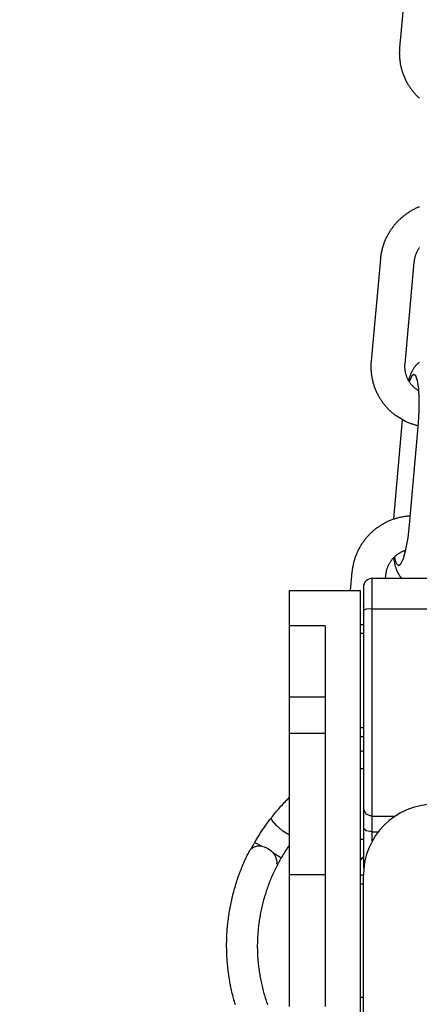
# Model space of a CAD drawing. Extents: x -169 to 7270, y -140 to 2984.
# Tile 314 of 656: x 1603.42 to 1604.83, y 974.29 to 977.75. Entities that reach past the tile are written whole.
import ezdxf

# ---------------------------------------------------------------- set-up
doc = ezdxf.new("R2010")
doc.units = 0
doc.header["$MEASUREMENT"] = 0
doc.header["$PDSIZE"] = 1
doc.layers.get('DEFPOINTS').update_dxf_attribs({"linetype": 'CONTINUOUS'})
doc.layers.add('DIM', color=3, linetype='CONTINUOUS')
doc.layers.add('SPILL-BUCKET', color=1, linetype='CONTINUOUS')
doc.styles.add('SIMPLEX', font='simplex')
doc.dimstyles.new('DIM64', dxfattribs={"dimscale": 64, "dimtxt": 0.09375, "dimasz": 0.09375, "dimexe": 0.0625, "dimexo": 0.0625, "dimgap": 0.046875, "dimtad": 1, "dimdec": 4, "dimzin": 3, "dimdsep": 46, "dimlunit": 4, "dimtxsty": 'SIMPLEX', "dimcen": 0, "dimclrd": 256, "dimclre": 256, "dimclrt": 256, "dimadec": 0, "dimazin": 0, "dimtfac": 1, "dimtdec": 4, "dimtmove": 0, "dimatfit": 3, "dimfxl": 1, "dimfrac": 2, "dimtolj": 1, "dimtzin": 0, "dimarcsym": 0})

# ---------------------------------------------------------------- blocks, each defined once
blk = doc.blocks.new('*D113')
at = {"layer": 'DEFPOINTS', "color": 0, "transparency": 16777216}
for p in [(1368.5472, 978.296), (2031.7725, 978.0147), (1368.5472, 700.5233)]:
    blk.add_point(p, dxfattribs=at)
at = {"layer": 'DIM', "lineweight": -2, "transparency": 16777216}
for p, q in [((1368.5472, 974.296), (1368.5472, 696.5233)), ((2031.7725, 974.0147), (2031.7725, 696.5233)), ((2025.7725, 700.5233), (1374.5472, 700.5233))]:
    blk.add_line(p, q, dxfattribs=at)
at = {"layer": 'DIM', "transparency": 16777216}
for points in [[(1374.5472, 701.5233), (1374.5472, 699.5233), (1368.5472, 700.5233)], [(2025.7725, 701.5233), (2025.7725, 699.5233), (2031.7725, 700.5233)]]:
    blk.add_solid(points, dxfattribs=at)
at = {"layer": 'DIM', "transparency": 16777216, "insert": (1700.1599, 708.0947), "char_height": 6, "attachment_point": 5, "style": 'SIMPLEX'}
blk.add_mtext('\\A1;55\'-3 1/4" (F.V. TANK SLAB)', dxfattribs=at)

msp = doc.modelspace()

# ---------------------------------------------------------------- linework, layer by layer
at = {"layer": 'SPILL-BUCKET', "color": 1, "linetype": 'Continuous'}
for p, q in [((1604.75844, 977.6528), (1604.79118, 978.01275)), ((1604.7577, 977.64132), (1604.75784, 977.64444)), ((1604.75784, 977.64444), (1604.75802, 977.64755)), ((1604.75802, 977.64755), (1604.75821, 977.65018)), ((1604.75821, 977.65018), (1604.75844, 977.6528)), ((1604.75863, 977.65244), (1604.75844, 977.6528)), ((1604.75928, 977.65203), (1604.75863, 977.65244)), ((1604.75954, 977.65191), (1604.75928, 977.65203)), ((1604.75754, 977.63197), (1604.75755, 977.63509)), ((1604.75758, 977.62885), (1604.75754, 977.63197)), ((1604.75755, 977.63509), (1604.7576, 977.6382)), ((1604.75767, 977.62574), (1604.75758, 977.62885)), ((1604.7576, 977.6382), (1604.7577, 977.64132)), ((1604.75779, 977.62262), (1604.75767, 977.62574)), ((1604.75797, 977.61951), (1604.75779, 977.62262)), ((1604.75818, 977.6164), (1604.75797, 977.61951)), ((1604.75844, 977.6133), (1604.75818, 977.6164)), ((1604.75875, 977.6102), (1604.75844, 977.6133)), ((1604.7591, 977.60711), (1604.75875, 977.6102)), ((1604.7595, 977.60402), (1604.7591, 977.60711)), ((1604.75993, 977.60094), (1604.7595, 977.60402)), ((1604.76042, 977.59787), (1604.75993, 977.60094)), ((1604.76095, 977.5948), (1604.76042, 977.59787)), ((1604.76152, 977.59175), (1604.76095, 977.5948)), ((1604.76213, 977.5887), (1604.76152, 977.59175)), ((1604.76279, 977.58566), (1604.76213, 977.5887)), ((1604.76349, 977.58263), (1604.76279, 977.58566)), ((1604.76424, 977.57962), (1604.76349, 977.58263)), ((1604.76503, 977.57661), (1604.76424, 977.57962)), ((1604.76586, 977.57362), (1604.76503, 977.57661)), ((1604.76674, 977.57064), (1604.76586, 977.57362)), ((1604.76765, 977.56768), (1604.76674, 977.57064)), ((1604.76862, 977.56473), (1604.76765, 977.56768)), ((1604.76962, 977.56179), (1604.76862, 977.56473)), ((1604.77066, 977.55887), (1604.76962, 977.56179)), ((1604.77175, 977.55596), (1604.77066, 977.55887)), ((1604.77288, 977.55307), (1604.77175, 977.55596)), ((1604.77405, 977.5502), (1604.77288, 977.55307)), ((1604.77526, 977.54735), (1604.77405, 977.5502)), ((1604.77651, 977.54452), (1604.77526, 977.54735)), ((1604.7778, 977.5417), (1604.77651, 977.54452)), ((1604.77914, 977.5389), (1604.7778, 977.5417)), ((1604.78051, 977.53613), (1604.77914, 977.5389)), ((1604.78192, 977.53337), (1604.78051, 977.53613)), ((1604.78338, 977.53064), (1604.78192, 977.53337)), ((1604.78487, 977.52793), (1604.78338, 977.53064)), ((1604.7864, 977.52524), (1604.78487, 977.52793)), ((1604.78797, 977.52257), (1604.7864, 977.52524)), ((1604.78958, 977.51993), (1604.78797, 977.52257)), ((1604.79122, 977.51731), (1604.78958, 977.51993)), ((1604.7929, 977.51471), (1604.79122, 977.51731)), ((1604.79462, 977.51214), (1604.7929, 977.51471)), ((1604.79638, 977.5096), (1604.79462, 977.51214)), ((1604.79817, 977.50709), (1604.79638, 977.5096)), ((1604.8, 977.5046), (1604.79817, 977.50709)), ((1604.80187, 977.50213), (1604.8, 977.5046)), ((1604.80377, 977.4997), (1604.80187, 977.50213)), ((1604.80571, 977.49729), (1604.80377, 977.4997)), ((1604.80768, 977.49491), (1604.80571, 977.49729)), ((1604.80968, 977.49257), (1604.80768, 977.49491)), ((1604.81172, 977.49025), (1604.80968, 977.49257)), ((1604.81379, 977.48796), (1604.81172, 977.49025)), ((1604.81589, 977.4857), (1604.81379, 977.48796)), ((1604.81803, 977.48348), (1604.81589, 977.4857)), ((1604.8202, 977.48128), (1604.81803, 977.48348)), ((1604.8224, 977.47912), (1604.8202, 977.48128)), ((1604.82463, 977.47699), (1604.8224, 977.47912)), ((1604.82689, 977.47489), (1604.82463, 977.47699)), ((1604.37017, 975.61882), (1604.37017, 975.74374)), ((1604.37017, 975.74374), (1604.62, 975.74374)), ((1604.62, 974.31172), (1604.62, 975.74374)), ((1604.49508, 975.61882), (1604.37017, 975.61882)), ((1604.37017, 974.2803), (1604.37017, 975.61882)), ((1604.49508, 975.61882), (1604.49508, 974.2803)), ((1604.37017, 975.369), (1604.49508, 975.369)), ((1604.37017, 975.24166), (1604.49508, 975.24166)), ((1604.62003, 975.17725), (1604.62356, 975.17858)), ((1604.49508, 974.74284), (1604.37017, 974.74284)), ((1604.63, 974.74242), (1604.62, 974.74242)), ((1604.62, 974.71119), (1604.62999, 974.71119)), ((1604.62, 974.05689), (1604.62, 974.31172)), ((1604.62251, 974.31172), (1604.62, 974.31172)), ((1604.62999, 974.31172), (1604.62251, 974.31172))]:
    msp.add_line(p, q, dxfattribs=at)
at = {"layer": 'SPILL-BUCKET', "color": 1}
for p, q in [((1604.81387, 977.0877), (1604.81668, 977.08902)), ((1604.81668, 977.08902), (1604.81952, 977.0903)), ((1604.81952, 977.0903), (1604.82237, 977.09154)), ((1604.82237, 977.09154), (1604.82524, 977.09274)), ((1604.82524, 977.09274), (1604.82812, 977.09389)), ((1604.76226, 977.05316), (1604.7646, 977.05523)), ((1604.7646, 977.05523), (1604.76696, 977.05727)), ((1604.76696, 977.05727), (1604.76935, 977.05927)), ((1604.76935, 977.05927), (1604.77177, 977.06124)), ((1604.77177, 977.06124), (1604.77422, 977.06317)), ((1604.77422, 977.06317), (1604.77669, 977.06507)), ((1604.77669, 977.06507), (1604.77919, 977.06693)), ((1604.77919, 977.06693), (1604.78172, 977.06876)), ((1604.78172, 977.06876), (1604.78427, 977.07055)), ((1604.78427, 977.07055), (1604.78685, 977.0723)), ((1604.78685, 977.0723), (1604.78945, 977.07401)), ((1604.78945, 977.07401), (1604.79207, 977.07569)), ((1604.79207, 977.07569), (1604.79472, 977.07733)), ((1604.79472, 977.07733), (1604.79739, 977.07893)), ((1604.79739, 977.07893), (1604.80009, 977.08049)), ((1604.80009, 977.08049), (1604.8028, 977.08201)), ((1604.8028, 977.08201), (1604.80554, 977.0835)), ((1604.80554, 977.0835), (1604.80829, 977.08494)), ((1604.80829, 977.08494), (1604.81107, 977.08634)), ((1604.81107, 977.08634), (1604.81387, 977.0877)), ((1604.73108, 977.0183), (1604.73292, 977.02083)), ((1604.73292, 977.02083), (1604.7348, 977.02333)), ((1604.7348, 977.02333), (1604.73671, 977.0258)), ((1604.73671, 977.0258), (1604.73865, 977.02824)), ((1604.73865, 977.02824), (1604.74064, 977.03066)), ((1604.74064, 977.03066), (1604.74265, 977.03305)), ((1604.74265, 977.03305), (1604.7447, 977.0354)), ((1604.7447, 977.0354), (1604.74679, 977.03773)), ((1604.74679, 977.03773), (1604.7489, 977.04003)), ((1604.7489, 977.04003), (1604.75105, 977.0423)), ((1604.75105, 977.0423), (1604.75323, 977.04453)), ((1604.75323, 977.04453), (1604.75544, 977.04674)), ((1604.75544, 977.04674), (1604.75768, 977.04891)), ((1604.75768, 977.04891), (1604.75996, 977.05105)), ((1604.75996, 977.05105), (1604.76226, 977.05316)), ((1604.71056, 976.98328), (1604.71191, 976.9861)), ((1604.71191, 976.9861), (1604.71329, 976.9889)), ((1604.71329, 976.9889), (1604.71472, 976.99169)), ((1604.71472, 976.99169), (1604.71618, 976.99445)), ((1604.71618, 976.99445), (1604.71768, 976.99719)), ((1604.71768, 976.99719), (1604.71922, 976.99991)), ((1604.71922, 976.99991), (1604.7208, 977.00261)), ((1604.7208, 977.00261), (1604.72242, 977.00529)), ((1604.72242, 977.00529), (1604.72408, 977.00794)), ((1604.72408, 977.00794), (1604.72577, 977.01057)), ((1604.72577, 977.01057), (1604.7275, 977.01317)), ((1604.7275, 977.01317), (1604.72927, 977.01575)), ((1604.72927, 977.01575), (1604.73108, 977.0183)), ((1604.69767, 976.94809), (1604.69851, 976.9511)), ((1604.69851, 976.9511), (1604.6994, 976.9541)), ((1604.6994, 976.9541), (1604.70032, 976.95708)), ((1604.70032, 976.95708), (1604.7013, 976.96006)), ((1604.7013, 976.96006), (1604.70231, 976.96302)), ((1604.70231, 976.96302), (1604.70336, 976.96596)), ((1604.70336, 976.96596), (1604.70446, 976.96889)), ((1604.70446, 976.96889), (1604.7056, 976.9718)), ((1604.7056, 976.9718), (1604.70678, 976.97469)), ((1604.70678, 976.97469), (1604.708, 976.97757)), ((1604.708, 976.97757), (1604.70926, 976.98043)), ((1604.70926, 976.98043), (1604.71056, 976.98328)), ((1604.82773, 976.95036), (1604.8265, 976.94865)), ((1604.69129, 976.91437), (1604.69165, 976.91747)), ((1604.69165, 976.91747), (1604.69205, 976.92057)), ((1604.69205, 976.92057), (1604.6925, 976.92366)), ((1604.6925, 976.92366), (1604.693, 976.92674)), ((1604.693, 976.92674), (1604.69353, 976.92982)), ((1604.69353, 976.92982), (1604.69411, 976.93288)), ((1604.69411, 976.93288), (1604.69474, 976.93595)), ((1604.69474, 976.93595), (1604.69541, 976.939)), ((1604.69541, 976.939), (1604.69612, 976.94204)), ((1604.69612, 976.94204), (1604.69687, 976.94507)), ((1604.69687, 976.94507), (1604.69767, 976.94809)), ((1604.81122, 976.91646), (1604.81068, 976.91443)), ((1604.8118, 976.91848), (1604.81122, 976.91646)), ((1604.81242, 976.92049), (1604.8118, 976.91848)), ((1604.81308, 976.92249), (1604.81242, 976.92049)), ((1604.81379, 976.92448), (1604.81308, 976.92249)), ((1604.81453, 976.92645), (1604.81379, 976.92448)), ((1604.81532, 976.9284), (1604.81453, 976.92645)), ((1604.81614, 976.93034), (1604.81532, 976.9284)), ((1604.817, 976.93227), (1604.81614, 976.93034)), ((1604.81791, 976.93417), (1604.817, 976.93227)), ((1604.81885, 976.93606), (1604.81791, 976.93417)), ((1604.81983, 976.93792), (1604.81885, 976.93606)), ((1604.82085, 976.93977), (1604.81983, 976.93792)), ((1604.82191, 976.94159), (1604.82085, 976.93977)), ((1604.823, 976.94339), (1604.82191, 976.94159)), ((1604.82413, 976.94517), (1604.823, 976.94339)), ((1604.8253, 976.94692), (1604.82413, 976.94517)), ((1604.8265, 976.94865), (1604.8253, 976.94692)), ((1604.65817, 976.55062), (1604.69091, 976.91057)), ((1604.69091, 976.91057), (1604.69109, 976.91247)), ((1604.69109, 976.91247), (1604.69129, 976.91437)), ((1604.80797, 976.89859), (1604.77545, 976.54112)), ((1604.80814, 976.90031), (1604.80797, 976.89859)), ((1604.80834, 976.90204), (1604.80814, 976.90031)), ((1604.80863, 976.90411), (1604.80834, 976.90204)), ((1604.80895, 976.90619), (1604.80863, 976.90411)), ((1604.80932, 976.90826), (1604.80895, 976.90619)), ((1604.80973, 976.91033), (1604.80932, 976.90826)), ((1604.81019, 976.91238), (1604.80973, 976.91033)), ((1604.81068, 976.91443), (1604.81019, 976.91238)), ((1604.65728, 976.53291), (1604.65733, 976.53602)), ((1604.65733, 976.53602), (1604.65743, 976.53914)), ((1604.65743, 976.53914), (1604.65757, 976.54226)), ((1604.65757, 976.54226), (1604.65775, 976.54537)), ((1604.65775, 976.54537), (1604.65794, 976.548)), ((1604.65794, 976.548), (1604.65817, 976.55062)), ((1604.77508, 976.53515), (1604.77504, 976.53306)), ((1604.77517, 976.53725), (1604.77508, 976.53515)), ((1604.7753, 976.53934), (1604.77517, 976.53725)), ((1604.77537, 976.54023), (1604.7753, 976.53934)), ((1604.77545, 976.54112), (1604.77537, 976.54023)), ((1604.81373, 976.53361), (1604.81473, 976.53479)), ((1604.81473, 976.53479), (1604.81572, 976.53592)), ((1604.81572, 976.53592), (1604.81675, 976.53704)), ((1604.81675, 976.53704), (1604.81778, 976.53812)), ((1604.81778, 976.53812), (1604.81884, 976.53919)), ((1604.81884, 976.53919), (1604.81992, 976.54023)), ((1604.81992, 976.54023), (1604.82102, 976.54126)), ((1604.82102, 976.54126), (1604.82214, 976.54225)), ((1604.82214, 976.54225), (1604.82328, 976.54324)), ((1604.82328, 976.54324), (1604.82444, 976.54419)), ((1604.82444, 976.54419), (1604.82564, 976.54512)), ((1604.82564, 976.54512), (1604.82684, 976.54603)), ((1604.65727, 976.52979), (1604.65728, 976.53291)), ((1604.65731, 976.52667), (1604.65727, 976.52979)), ((1604.6574, 976.52356), (1604.65731, 976.52667)), ((1604.65752, 976.52044), (1604.6574, 976.52356)), ((1604.6577, 976.51734), (1604.65752, 976.52044)), ((1604.65791, 976.51423), (1604.6577, 976.51734)), ((1604.65817, 976.51113), (1604.65791, 976.51423)), ((1604.65848, 976.50803), (1604.65817, 976.51113)), ((1604.65883, 976.50493), (1604.65848, 976.50803)), ((1604.65922, 976.50185), (1604.65883, 976.50493)), ((1604.65966, 976.49877), (1604.65922, 976.50185)), ((1604.77504, 976.53306), (1604.77504, 976.53096)), ((1604.77504, 976.53096), (1604.77508, 976.52887)), ((1604.77508, 976.52887), (1604.77516, 976.52677)), ((1604.77516, 976.52677), (1604.77529, 976.52469)), ((1604.77529, 976.52469), (1604.77546, 976.5226)), ((1604.77546, 976.5226), (1604.77568, 976.52052)), ((1604.77568, 976.52052), (1604.77594, 976.51844)), ((1604.77594, 976.51844), (1604.77624, 976.51638)), ((1604.77624, 976.51638), (1604.77658, 976.51432)), ((1604.77658, 976.51432), (1604.77697, 976.51227)), ((1604.77697, 976.51227), (1604.7774, 976.51022)), ((1604.7774, 976.51022), (1604.77787, 976.5082)), ((1604.77787, 976.5082), (1604.77839, 976.50617)), ((1604.77839, 976.50617), (1604.77894, 976.50417)), ((1604.77894, 976.50417), (1604.77954, 976.50217)), ((1604.77954, 976.50217), (1604.78018, 976.50019)), ((1604.78018, 976.50019), (1604.78087, 976.49823)), ((1604.79471, 976.49857), (1604.79556, 976.50084)), ((1604.79556, 976.50084), (1604.79647, 976.50317)), ((1604.79647, 976.50317), (1604.79741, 976.50548)), ((1604.79741, 976.50548), (1604.79842, 976.50786)), ((1604.79842, 976.50786), (1604.79947, 976.51021)), ((1604.80762, 976.50332), (1604.79946, 976.4964)), ((1604.79947, 976.51021), (1604.80044, 976.5123)), ((1604.80044, 976.5123), (1604.80145, 976.51437)), ((1604.80145, 976.51437), (1604.80239, 976.51624)), ((1604.80239, 976.51624), (1604.80338, 976.5181)), ((1604.80338, 976.5181), (1604.8043, 976.51977)), ((1604.8043, 976.51977), (1604.80526, 976.52144)), ((1604.80526, 976.52144), (1604.80618, 976.52297)), ((1604.80618, 976.52297), (1604.80712, 976.52449)), ((1604.80712, 976.52449), (1604.80804, 976.52591)), ((1604.81494, 976.49804), (1604.80762, 976.50332)), ((1604.80804, 976.52591), (1604.80898, 976.52731)), ((1604.80898, 976.52731), (1604.8099, 976.52863)), ((1604.8099, 976.52863), (1604.81086, 976.52994)), ((1604.81086, 976.52994), (1604.8118, 976.53119)), ((1604.8118, 976.53119), (1604.81277, 976.53243)), ((1604.81277, 976.53243), (1604.81373, 976.53361)), ((1604.66015, 976.49569), (1604.65966, 976.49877)), ((1604.66067, 976.49263), (1604.66015, 976.49569)), ((1604.66125, 976.48957), (1604.66067, 976.49263)), ((1604.66186, 976.48652), (1604.66125, 976.48957)), ((1604.66252, 976.48348), (1604.66186, 976.48652)), ((1604.66322, 976.48046), (1604.66252, 976.48348)), ((1604.66397, 976.47744), (1604.66322, 976.48046)), ((1604.66476, 976.47444), (1604.66397, 976.47744)), ((1604.66559, 976.47144), (1604.66476, 976.47444)), ((1604.66647, 976.46847), (1604.66559, 976.47144)), ((1604.66738, 976.4655), (1604.66647, 976.46847)), ((1604.66834, 976.46255), (1604.66738, 976.4655)), ((1604.78087, 976.49823), (1604.78159, 976.49628)), ((1604.78159, 976.49628), (1604.78235, 976.49434)), ((1604.78235, 976.49434), (1604.78316, 976.49243)), ((1604.78316, 976.49243), (1604.784, 976.49053)), ((1604.784, 976.49053), (1604.78488, 976.48865)), ((1604.78488, 976.48865), (1604.7858, 976.48679)), ((1604.7858, 976.48679), (1604.78677, 976.48496)), ((1604.78677, 976.48496), (1604.78777, 976.48314)), ((1604.78777, 976.48314), (1604.78881, 976.48135)), ((1604.78881, 976.48135), (1604.78988, 976.47958)), ((1604.78901, 976.48106), (1604.78951, 976.48278)), ((1604.78951, 976.48278), (1604.79018, 976.48504)), ((1604.78988, 976.47958), (1604.791, 976.47783)), ((1604.79018, 976.48504), (1604.79087, 976.48728)), ((1604.79087, 976.48728), (1604.79159, 976.48954)), ((1604.791, 976.47783), (1604.79215, 976.47611)), ((1604.79946, 976.4964), (1604.79109, 976.47781)), ((1604.79159, 976.48954), (1604.79232, 976.49177)), ((1604.79215, 976.47611), (1604.79333, 976.47442)), ((1604.79232, 976.49177), (1604.79309, 976.49404)), ((1604.79309, 976.49404), (1604.79387, 976.49628)), ((1604.79333, 976.47442), (1604.79456, 976.47275)), ((1604.79387, 976.49628), (1604.79471, 976.49857)), ((1604.79456, 976.47275), (1604.79581, 976.47111)), ((1604.79581, 976.47111), (1604.79711, 976.46949)), ((1604.79711, 976.46949), (1604.79843, 976.46791)), ((1604.79843, 976.46791), (1604.79979, 976.46636)), ((1604.79979, 976.46636), (1604.80119, 976.46483)), ((1604.80119, 976.46483), (1604.80261, 976.46334)), ((1604.82085, 976.48096), (1604.81494, 976.49804)), ((1604.8249, 976.45341), (1604.82085, 976.48096)), ((1604.66935, 976.45961), (1604.66834, 976.46255)), ((1604.67039, 976.45669), (1604.66935, 976.45961)), ((1604.67148, 976.45379), (1604.67039, 976.45669)), ((1604.67261, 976.4509), (1604.67148, 976.45379)), ((1604.67378, 976.44803), (1604.67261, 976.4509)), ((1604.67499, 976.44517), (1604.67378, 976.44803)), ((1604.67624, 976.44234), (1604.67499, 976.44517)), ((1604.67753, 976.43952), (1604.67624, 976.44234)), ((1604.67887, 976.43672), (1604.67753, 976.43952)), ((1604.68024, 976.43395), (1604.67887, 976.43672)), ((1604.68165, 976.43119), (1604.68024, 976.43395)), ((1604.68311, 976.42846), (1604.68165, 976.43119)), ((1604.80261, 976.46334), (1604.80407, 976.46187)), ((1604.80407, 976.46187), (1604.80556, 976.46044)), ((1604.80556, 976.46044), (1604.80707, 976.45905)), ((1604.80707, 976.45905), (1604.80862, 976.45768)), ((1604.80862, 976.45768), (1604.8102, 976.45635)), ((1604.8102, 976.45635), (1604.81181, 976.45506)), ((1604.81181, 976.45506), (1604.81344, 976.4538)), ((1604.81344, 976.4538), (1604.8151, 976.45257)), ((1604.8151, 976.45257), (1604.81679, 976.45139)), ((1604.81679, 976.45139), (1604.8185, 976.45024)), ((1604.8185, 976.45024), (1604.82023, 976.44913)), ((1604.82023, 976.44913), (1604.82199, 976.44805)), ((1604.82199, 976.44805), (1604.82527, 976.44616)), ((1604.82676, 976.41752), (1604.8249, 976.45341)), ((1604.6846, 976.42575), (1604.68311, 976.42846)), ((1604.68613, 976.42306), (1604.6846, 976.42575)), ((1604.6877, 976.42039), (1604.68613, 976.42306)), ((1604.6893, 976.41775), (1604.6877, 976.42039)), ((1604.69095, 976.41513), (1604.6893, 976.41775)), ((1604.69263, 976.41254), (1604.69095, 976.41513)), ((1604.69435, 976.40997), (1604.69263, 976.41254)), ((1604.69611, 976.40743), (1604.69435, 976.40997)), ((1604.6979, 976.40491), (1604.69611, 976.40743)), ((1604.69973, 976.40242), (1604.6979, 976.40491)), ((1604.7016, 976.39995), (1604.69973, 976.40242)), ((1604.7035, 976.39752), (1604.7016, 976.39995)), ((1604.70544, 976.39511), (1604.7035, 976.39752)), ((1604.70741, 976.39273), (1604.70544, 976.39511)), ((1604.8263, 976.37608), (1604.82676, 976.41752)), ((1604.70941, 976.39039), (1604.70741, 976.39273)), ((1604.71145, 976.38807), (1604.70941, 976.39039)), ((1604.71352, 976.38578), (1604.71145, 976.38807)), ((1604.71562, 976.38352), (1604.71352, 976.38578)), ((1604.71776, 976.3813), (1604.71562, 976.38352)), ((1604.71993, 976.3791), (1604.71776, 976.3813)), ((1604.72213, 976.37694), (1604.71993, 976.3791)), ((1604.72436, 976.37481), (1604.72213, 976.37694)), ((1604.72662, 976.37271), (1604.72436, 976.37481)), ((1604.72892, 976.37065), (1604.72662, 976.37271)), ((1604.73124, 976.36862), (1604.72892, 976.37065)), ((1604.73359, 976.36663), (1604.73124, 976.36862)), ((1604.73597, 976.36467), (1604.73359, 976.36663)), ((1604.73837, 976.36274), (1604.73597, 976.36467)), ((1604.74081, 976.36085), (1604.73837, 976.36274)), ((1604.74327, 976.359), (1604.74081, 976.36085)), ((1604.82355, 976.33229), (1604.8263, 976.37608)), ((1604.7369, 975.99507), (1604.76747, 976.34412)), ((1604.74576, 976.35718), (1604.74327, 976.359)), ((1604.74828, 976.3554), (1604.74576, 976.35718)), ((1604.75082, 976.35366), (1604.74828, 976.3554)), ((1604.77777, 976.33821), (1604.75082, 976.35366)), ((1604.78056, 976.33689), (1604.77777, 976.33821)), ((1604.78337, 976.33563), (1604.78056, 976.33689)), ((1604.78619, 976.3344), (1604.78337, 976.33563)), ((1604.78903, 976.33321), (1604.78619, 976.3344)), ((1604.79189, 976.33206), (1604.78903, 976.33321)), ((1604.79477, 976.33095), (1604.79189, 976.33206)), ((1604.79224, 975.97484), (1604.82355, 976.33229)), ((1604.79766, 976.32989), (1604.79477, 976.33095)), ((1604.80057, 976.32887), (1604.79766, 976.32989)), ((1604.80349, 976.32789), (1604.80057, 976.32887)), ((1604.80643, 976.32695), (1604.80349, 976.32789)), ((1604.80938, 976.32606), (1604.80643, 976.32695)), ((1604.81234, 976.32521), (1604.80938, 976.32606)), ((1604.81532, 976.32441), (1604.81234, 976.32521)), ((1604.8183, 976.32364), (1604.81532, 976.32441)), ((1604.8227, 976.32259), (1604.8183, 976.32364)), ((1604.69981, 975.97831), (1604.70253, 975.97984)), ((1604.70253, 975.97984), (1604.70527, 975.98132)), ((1604.70527, 975.98132), (1604.70802, 975.98276)), ((1604.70802, 975.98276), (1604.7108, 975.98416)), ((1604.7108, 975.98416), (1604.7136, 975.98552)), ((1604.7136, 975.98552), (1604.71641, 975.98685)), ((1604.71641, 975.98685), (1604.71925, 975.98812)), ((1604.71925, 975.98812), (1604.7221, 975.98936)), ((1604.7221, 975.98936), (1604.72496, 975.99056)), ((1604.72496, 975.99056), (1604.72785, 975.99171)), ((1604.72785, 975.99171), (1604.73075, 975.99283)), ((1604.73075, 975.99283), (1604.73366, 975.9939)), ((1604.73366, 975.9939), (1604.73659, 975.99493)), ((1604.73659, 975.99493), (1604.73954, 975.99591)), ((1604.73954, 975.99591), (1604.74249, 975.99686)), ((1604.74249, 975.99686), (1604.74546, 975.99775)), ((1604.74546, 975.99775), (1604.74844, 975.99861)), ((1604.74844, 975.99861), (1604.75144, 975.99942)), ((1604.75144, 975.99942), (1604.75444, 976.00019)), ((1604.75444, 976.00019), (1604.75746, 976.00092)), ((1604.75746, 976.00092), (1604.76048, 976.0016)), ((1604.76048, 976.0016), (1604.76351, 976.00224)), ((1604.76351, 976.00224), (1604.76655, 976.00283)), ((1604.76655, 976.00283), (1604.7696, 976.00338)), ((1604.7696, 976.00338), (1604.77266, 976.00388)), ((1604.77266, 976.00388), (1604.77572, 976.00434)), ((1604.77572, 976.00434), (1604.77879, 976.00476)), ((1604.77879, 976.00476), (1604.78186, 976.00513)), ((1604.78186, 976.00513), (1604.78494, 976.00546)), ((1604.78494, 976.00546), (1604.78802, 976.00574)), ((1604.78802, 976.00574), (1604.79499, 976.00622)), ((1604.65517, 975.94456), (1604.65741, 975.94673)), ((1604.65741, 975.94673), (1604.65969, 975.94887)), ((1604.65969, 975.94887), (1604.66199, 975.95098)), ((1604.66199, 975.95098), (1604.66432, 975.95305)), ((1604.66432, 975.95305), (1604.66669, 975.95509)), ((1604.66669, 975.95509), (1604.66908, 975.95709)), ((1604.66908, 975.95709), (1604.6715, 975.95906)), ((1604.6715, 975.95906), (1604.67395, 975.961)), ((1604.67395, 975.961), (1604.67642, 975.96289)), ((1604.67642, 975.96289), (1604.67892, 975.96476)), ((1604.67892, 975.96476), (1604.68145, 975.96658)), ((1604.68145, 975.96658), (1604.684, 975.96837)), ((1604.684, 975.96837), (1604.68657, 975.97012)), ((1604.68657, 975.97012), (1604.68918, 975.97184)), ((1604.68918, 975.97184), (1604.6918, 975.97352)), ((1604.6918, 975.97352), (1604.69445, 975.97515)), ((1604.69445, 975.97515), (1604.69712, 975.97675)), ((1604.69712, 975.97675), (1604.69981, 975.97831)), ((1604.78692, 975.92864), (1604.79224, 975.97484)), ((1604.6255, 975.90839), (1604.62723, 975.91099)), ((1604.62723, 975.91099), (1604.629, 975.91357)), ((1604.629, 975.91357), (1604.63081, 975.91612)), ((1604.63081, 975.91612), (1604.63265, 975.91865)), ((1604.63265, 975.91865), (1604.63453, 975.92115)), ((1604.63453, 975.92115), (1604.63644, 975.92362)), ((1604.63644, 975.92362), (1604.63838, 975.92607)), ((1604.63838, 975.92607), (1604.64037, 975.92848)), ((1604.64037, 975.92848), (1604.64238, 975.93087)), ((1604.64238, 975.93087), (1604.64443, 975.93323)), ((1604.64443, 975.93323), (1604.64652, 975.93556)), ((1604.64652, 975.93556), (1604.64863, 975.93785)), ((1604.64863, 975.93785), (1604.65078, 975.94012)), ((1604.65078, 975.94012), (1604.65296, 975.94236)), ((1604.65296, 975.94236), (1604.65517, 975.94456)), ((1604.77965, 975.88788), (1604.78692, 975.92864)), ((1604.60773, 975.87539), (1604.60899, 975.87825)), ((1604.60899, 975.87825), (1604.61029, 975.8811)), ((1604.61029, 975.8811), (1604.61164, 975.88392)), ((1604.61164, 975.88392), (1604.61302, 975.88672)), ((1604.61302, 975.88672), (1604.61445, 975.88951)), ((1604.61445, 975.88951), (1604.61591, 975.89227)), ((1604.61591, 975.89227), (1604.61741, 975.89502)), ((1604.61741, 975.89502), (1604.61895, 975.89774)), ((1604.61895, 975.89774), (1604.62053, 975.90043)), ((1604.62053, 975.90043), (1604.62215, 975.90311)), ((1604.62215, 975.90311), (1604.62381, 975.90576)), ((1604.62381, 975.90576), (1604.6255, 975.90839)), ((1604.75865, 975.87589), (1604.75684, 975.87484)), ((1604.76047, 975.87691), (1604.75865, 975.87589)), ((1604.76232, 975.87789), (1604.76047, 975.87691)), ((1604.76419, 975.87883), (1604.76232, 975.87789)), ((1604.76608, 975.87973), (1604.76419, 975.87883)), ((1604.76798, 975.88059), (1604.76608, 975.87973)), ((1604.7699, 975.88141), (1604.76798, 975.88059)), ((1604.77184, 975.88219), (1604.7699, 975.88141)), ((1604.77108, 975.85629), (1604.77965, 975.88788)), ((1604.77379, 975.88292), (1604.77184, 975.88219)), ((1604.77878, 975.88469), (1604.77379, 975.88292)), ((1604.59585, 975.83986), (1604.5966, 975.8429)), ((1604.5966, 975.8429), (1604.5974, 975.84592)), ((1604.5974, 975.84592), (1604.59824, 975.84893)), ((1604.59824, 975.84893), (1604.59913, 975.85192)), ((1604.59913, 975.85192), (1604.60005, 975.85491)), ((1604.60005, 975.85491), (1604.60102, 975.85788)), ((1604.60102, 975.85788), (1604.60204, 975.86084)), ((1604.60204, 975.86084), (1604.60309, 975.86378)), ((1604.60309, 975.86378), (1604.60419, 975.86671)), ((1604.60419, 975.86671), (1604.60533, 975.86962)), ((1604.60533, 975.86962), (1604.60651, 975.87252)), ((1604.60651, 975.87252), (1604.60773, 975.87539)), ((1604.72273, 975.84121), (1604.72164, 975.83941)), ((1604.72386, 975.84299), (1604.72273, 975.84121)), ((1604.72502, 975.84475), (1604.72386, 975.84299)), ((1604.72623, 975.84648), (1604.72502, 975.84475)), ((1604.72746, 975.84818), (1604.72623, 975.84648)), ((1604.72874, 975.84986), (1604.72746, 975.84818)), ((1604.73004, 975.85151), (1604.72874, 975.84986)), ((1604.73138, 975.85314), (1604.73004, 975.85151)), ((1604.73275, 975.85473), (1604.73138, 975.85314)), ((1604.73416, 975.8563), (1604.73275, 975.85473)), ((1604.73559, 975.85784), (1604.73416, 975.8563)), ((1604.73706, 975.85935), (1604.73559, 975.85784)), ((1604.73856, 975.86082), (1604.73706, 975.85935)), ((1604.73736, 975.85888), (1604.73728, 975.85956)), ((1604.73767, 975.85644), (1604.73736, 975.85888)), ((1604.738, 975.85403), (1604.73767, 975.85644)), ((1604.73835, 975.85158), (1604.738, 975.85403)), ((1604.73872, 975.84916), (1604.73835, 975.85158)), ((1604.74008, 975.86227), (1604.73856, 975.86082)), ((1604.73913, 975.84667), (1604.73872, 975.84916)), ((1604.73955, 975.84422), (1604.73913, 975.84667)), ((1604.74558, 975.83968), (1604.73932, 975.86154)), ((1604.74001, 975.8417), (1604.73955, 975.84422)), ((1604.7405, 975.83921), (1604.74001, 975.8417)), ((1604.74164, 975.86368), (1604.74008, 975.86227)), ((1604.74322, 975.86506), (1604.74164, 975.86368)), ((1604.74484, 975.86641), (1604.74322, 975.86506)), ((1604.74648, 975.86772), (1604.74484, 975.86641)), ((1604.74814, 975.86899), (1604.74648, 975.86772)), ((1604.74983, 975.87023), (1604.74814, 975.86899)), ((1604.75155, 975.87144), (1604.74983, 975.87023)), ((1604.75329, 975.87261), (1604.75155, 975.87144)), ((1604.75505, 975.87374), (1604.75329, 975.87261)), ((1604.75684, 975.87484), (1604.75505, 975.87374)), ((1604.76199, 975.83675), (1604.77108, 975.85629)), ((1604.58476, 975.74374), (1604.59064, 975.80839)), ((1604.59064, 975.80839), (1604.59082, 975.81029)), ((1604.59082, 975.81029), (1604.59102, 975.81219)), ((1604.59102, 975.81219), (1604.59138, 975.81529)), ((1604.59138, 975.81529), (1604.59178, 975.81839)), ((1604.59178, 975.81839), (1604.59223, 975.82148)), ((1604.59223, 975.82148), (1604.59273, 975.82456)), ((1604.59273, 975.82456), (1604.59326, 975.82764)), ((1604.59326, 975.82764), (1604.59384, 975.83071)), ((1604.59384, 975.83071), (1604.59447, 975.83377)), ((1604.59447, 975.83377), (1604.59513, 975.83682)), ((1604.59513, 975.83682), (1604.59585, 975.83986)), ((1604.70946, 975.80815), (1604.70905, 975.80609)), ((1604.70991, 975.8102), (1604.70946, 975.80815)), ((1604.71041, 975.81225), (1604.70991, 975.8102)), ((1604.71095, 975.81428), (1604.71041, 975.81225)), ((1604.71153, 975.8163), (1604.71095, 975.81428)), ((1604.71215, 975.81832), (1604.71153, 975.8163)), ((1604.71281, 975.82032), (1604.71215, 975.81832)), ((1604.71352, 975.8223), (1604.71281, 975.82032)), ((1604.71426, 975.82427), (1604.71352, 975.8223)), ((1604.71504, 975.82623), (1604.71426, 975.82427)), ((1604.71587, 975.82817), (1604.71504, 975.82623)), ((1604.71673, 975.83009), (1604.71587, 975.82817)), ((1604.71764, 975.83199), (1604.71673, 975.83009)), ((1604.71858, 975.83388), (1604.71764, 975.83199)), ((1604.71956, 975.83574), (1604.71858, 975.83388)), ((1604.72058, 975.83759), (1604.71956, 975.83574)), ((1604.72164, 975.83941), (1604.72058, 975.83759)), ((1604.74103, 975.83665), (1604.7405, 975.83921)), ((1604.74159, 975.83413), (1604.74103, 975.83665)), ((1604.74217, 975.83165), (1604.74159, 975.83413)), ((1604.7428, 975.82919), (1604.74217, 975.83165)), ((1604.74341, 975.82689), (1604.7428, 975.82919)), ((1604.74406, 975.82461), (1604.74341, 975.82689)), ((1604.74469, 975.82255), (1604.74406, 975.82461)), ((1604.74535, 975.82049), (1604.74469, 975.82255)), ((1604.74598, 975.81862), (1604.74535, 975.82049)), ((1604.74558, 975.83968), (1604.75323, 975.83104)), ((1604.74665, 975.81675), (1604.74598, 975.81862)), ((1604.74729, 975.81505), (1604.74665, 975.81675)), ((1604.74797, 975.81334), (1604.74729, 975.81505)), ((1604.74863, 975.81176), (1604.74797, 975.81334)), ((1604.74932, 975.81018), (1604.74863, 975.81176)), ((1604.74999, 975.80869), (1604.74932, 975.81018)), ((1604.7507, 975.80721), (1604.74999, 975.80869)), ((1604.75141, 975.8058), (1604.7507, 975.80721)), ((1604.75181, 975.82996), (1604.75139, 975.83017)), ((1604.75323, 975.83104), (1604.76199, 975.83675)), ((1604.7077, 975.79641), (1604.70677, 975.78617)), ((1604.70787, 975.79813), (1604.7077, 975.79641)), ((1604.70807, 975.79986), (1604.70787, 975.79813)), ((1604.70835, 975.80194), (1604.70807, 975.79986)), ((1604.70868, 975.80401), (1604.70835, 975.80194)), ((1604.70905, 975.80609), (1604.70868, 975.80401)), ((1604.75214, 975.80439), (1604.75141, 975.8058)), ((1604.75288, 975.80304), (1604.75214, 975.80439)), ((1604.75364, 975.80169), (1604.75288, 975.80304)), ((1604.75441, 975.8004), (1604.75364, 975.80169)), ((1604.75522, 975.7991), (1604.75441, 975.8004)), ((1604.75603, 975.79784), (1604.75522, 975.7991)), ((1604.75688, 975.79658), (1604.75603, 975.79784)), ((1604.75773, 975.79536), (1604.75688, 975.79658)), ((1604.75862, 975.79415), (1604.75773, 975.79536)), ((1604.75953, 975.79296), (1604.75862, 975.79415)), ((1604.76047, 975.79178), (1604.75953, 975.79296)), ((1604.76143, 975.79063), (1604.76047, 975.79178)), ((1604.76243, 975.78948), (1604.76143, 975.79063)), ((1604.76344, 975.78836), (1604.76243, 975.78948)), ((1604.76449, 975.78726), (1604.76344, 975.78836)), ((1604.76558, 975.78616), (1604.76449, 975.78726))]:
    msp.add_line(p, q, dxfattribs=at)
at = {"layer": 'SPILL-BUCKET', "linetype": 'Continuous'}
for p, q in [((1604.66122, 975.78617), (1605.09842, 975.78617)), ((1604.66122, 975.77829), (1604.66122, 975.78617)), ((1604.66122, 975.75566), (1604.66122, 975.77829)), ((1604.62999, 975.75494), (1604.62999, 975.74903)), ((1604.62999, 975.74903), (1604.62999, 975.73206)), ((1604.66122, 975.72112), (1604.66122, 975.75566)), ((1604.62999, 975.73206), (1604.62999, 975.70616)), ((1604.62999, 975.70616), (1604.62999, 975.67459)), ((1604.66122, 975.67904), (1604.66122, 975.72112)), ((1604.62999, 975.68651), (1604.62999, 975.54024)), ((1604.62999, 975.68597), (1604.62999, 975.68651)), ((1604.63914, 975.67774), (1604.62999, 975.67459)), ((1604.62999, 975.67459), (1604.62999, 975.57388)), ((1604.66122, 975.67904), (1604.63914, 975.67774)), ((1604.66122, 975.67904), (1605.09842, 975.67904)), ((1604.66122, 975.58566), (1604.66122, 975.67904)), ((1604.62, 975.62388), (1604.62999, 975.62388)), ((1604.62, 975.59265), (1604.62999, 975.59265)), ((1604.62999, 975.57388), (1604.62999, 975.47313)), ((1604.66122, 975.49208), (1604.66122, 975.58566)), ((1604.62999, 975.54024), (1604.62999, 975.53693)), ((1604.62999, 975.53693), (1604.62999, 975.53092)), ((1604.62999, 975.53092), (1604.62999, 975.52475)), ((1604.62999, 975.52475), (1604.62999, 975.51713)), ((1604.62999, 975.47313), (1604.62999, 975.37435)), ((1604.66122, 975.39975), (1604.66122, 975.49208)), ((1604.66122, 975.31011), (1604.66122, 975.39975)), ((1604.62999, 975.37435), (1604.62999, 975.27948)), ((1604.62999, 975.33428), (1604.62999, 975.32487)), ((1604.62999, 975.32487), (1604.62999, 975.31748)), ((1604.62999, 975.31748), (1604.62999, 975.31372)), ((1604.62999, 975.31372), (1604.62999, 975.31133)), ((1604.62999, 975.31133), (1604.62999, 975.20869)), ((1604.66122, 975.22457), (1604.66122, 975.31011)), ((1604.62999, 975.25968), (1604.62, 975.25968)), ((1604.62999, 975.27948), (1604.62999, 975.1904)), ((1604.62999, 975.22845), (1604.62, 975.22845)), ((1604.66122, 975.14447), (1604.66122, 975.22457)), ((1604.62999, 975.20869), (1604.62999, 975.2004)), ((1604.62999, 975.2004), (1604.62999, 975.18623)), ((1604.62999, 975.1904), (1604.62999, 975.10886)), ((1604.62999, 975.18623), (1604.62999, 975.16653)), ((1604.62356, 975.17858), (1604.63, 975.18095)), ((1604.62999, 975.16653), (1604.62999, 975.14187)), ((1604.62001, 975.11717), (1604.63, 975.11717)), ((1604.62999, 975.14187), (1604.62999, 975.11322)), ((1604.66122, 975.07105), (1604.66122, 975.14447)), ((1604.62999, 975.11322), (1604.62999, 975.08124)), ((1604.62999, 975.10886), (1604.62999, 975.03649)), ((1604.62999, 975.08124), (1604.62999, 975.02537)), ((1604.66122, 975.00545), (1604.66122, 975.07105)), ((1604.35936, 975.00557), (1604.3634, 975.00971)), ((1604.3634, 975.00971), (1604.37016, 975.0165)), ((1604.62999, 975.03649), (1604.62999, 974.9747)), ((1604.32814, 974.97126), (1604.33193, 974.97566)), ((1604.33193, 974.97566), (1604.33576, 974.98003)), ((1604.33576, 974.98003), (1604.33961, 974.98436)), ((1604.33961, 974.98436), (1604.3435, 974.98867)), ((1604.3435, 974.98867), (1604.34742, 974.99294)), ((1604.34742, 974.99294), (1604.35137, 974.99718)), ((1604.35137, 974.99718), (1604.35535, 975.00139)), ((1604.35535, 975.00139), (1604.35936, 975.00557)), ((1604.66122, 974.94872), (1604.66122, 975.00545)), ((1604.30075, 974.93734), (1604.3032, 974.94055)), ((1604.3032, 974.94055), (1604.30448, 974.9422)), ((1604.30448, 974.9422), (1604.30576, 974.94385)), ((1604.30576, 974.94385), (1604.30771, 974.94634)), ((1604.30854, 974.93367), (1604.30576, 974.94385)), ((1604.30771, 974.94634), (1604.30967, 974.94883)), ((1604.30967, 974.94883), (1604.3133, 974.95338)), ((1604.3133, 974.95338), (1604.31696, 974.95789)), ((1604.31696, 974.95789), (1604.32065, 974.96238)), ((1604.32065, 974.96238), (1604.32438, 974.96684)), ((1604.32438, 974.96684), (1604.32814, 974.97126)), ((1604.62999, 974.9747), (1604.62999, 974.94461)), ((1604.63914, 974.95633), (1604.62999, 974.9747)), ((1604.62999, 974.94461), (1604.62999, 974.90623)), ((1604.66122, 974.94872), (1604.63914, 974.95633)), ((1604.74039, 974.94872), (1604.66122, 974.94872)), ((1604.66122, 974.92465), (1604.66122, 974.94872)), ((1604.27699, 974.90433), (1604.2793, 974.9077)), ((1604.2793, 974.9077), (1604.28162, 974.91106)), ((1604.28162, 974.91106), (1604.28396, 974.9144)), ((1604.28396, 974.9144), (1604.28631, 974.91773)), ((1604.28631, 974.91773), (1604.28868, 974.92104)), ((1604.28868, 974.92104), (1604.29107, 974.92433)), ((1604.29107, 974.92433), (1604.29347, 974.92761)), ((1604.29347, 974.92761), (1604.29588, 974.93087)), ((1604.29588, 974.93087), (1604.29831, 974.93411)), ((1604.29831, 974.93411), (1604.30075, 974.93734)), ((1604.32379, 974.91629), (1604.30854, 974.93367)), ((1604.34673, 974.89716), (1604.32379, 974.91629)), ((1604.63914, 974.89754), (1604.62999, 974.90623)), ((1604.62999, 974.90623), (1604.62999, 974.86211)), ((1604.66122, 974.89394), (1604.66122, 974.92465)), ((1604.25483, 974.86986), (1604.25697, 974.87336)), ((1604.25697, 974.87336), (1604.25912, 974.87685)), ((1604.25912, 974.87685), (1604.2613, 974.88033)), ((1604.2613, 974.88033), (1604.26349, 974.8838)), ((1604.26349, 974.8838), (1604.2657, 974.88725)), ((1604.2657, 974.88725), (1604.26792, 974.89069)), ((1604.26792, 974.89069), (1604.27016, 974.89412)), ((1604.27016, 974.89412), (1604.27242, 974.89754)), ((1604.27242, 974.89754), (1604.2747, 974.90094)), ((1604.2747, 974.90094), (1604.27699, 974.90433)), ((1604.37017, 974.88227), (1604.34673, 974.89716)), ((1604.66122, 974.89394), (1604.63914, 974.89754)), ((1604.66122, 974.87786), (1604.66122, 974.89394)), ((1604.66122, 974.89394), (1604.68195, 974.89394)), ((1604.66122, 974.86237), (1604.66122, 974.87786)), ((1604.2353, 974.83591), (1604.24251, 974.84075)), ((1604.23546, 974.83603), (1604.23834, 974.84133)), ((1604.23834, 974.84133), (1604.24112, 974.84635)), ((1604.24112, 974.84635), (1604.24394, 974.85135)), ((1604.24251, 974.84075), (1604.24933, 974.84332)), ((1604.24394, 974.85135), (1604.24514, 974.85344)), ((1604.24514, 974.85344), (1604.24634, 974.85554)), ((1604.24634, 974.85554), (1604.24743, 974.85742)), ((1604.25337, 974.85308), (1604.24634, 974.85554)), ((1604.24743, 974.85742), (1604.24853, 974.85929)), ((1604.24853, 974.85929), (1604.25061, 974.86282)), ((1604.24933, 974.84332), (1604.25734, 974.8447)), ((1604.25061, 974.86282), (1604.25271, 974.86635)), ((1604.25271, 974.86635), (1604.25483, 974.86986)), ((1604.27116, 974.84396), (1604.25337, 974.85308)), ((1604.25734, 974.8447), (1604.26458, 974.84477)), ((1604.26458, 974.84477), (1604.27248, 974.84375)), ((1604.27248, 974.84375), (1604.28044, 974.84162)), ((1604.28044, 974.84162), (1604.28867, 974.83825)), ((1604.28867, 974.83825), (1604.29306, 974.83592)), ((1604.36191, 974.8372), (1604.35994, 974.83421)), ((1604.3639, 974.84018), (1604.36191, 974.8372)), ((1604.3659, 974.84314), (1604.3639, 974.84018)), ((1604.36564, 974.84229), (1604.36806, 974.84229)), ((1604.36791, 974.84609), (1604.3659, 974.84314)), ((1604.63, 974.86734), (1604.62001, 974.86734)), ((1604.62999, 974.86793), (1604.62999, 974.86243)), ((1604.62999, 974.86243), (1604.62999, 974.84627)), ((1604.62999, 974.86211), (1604.62999, 974.82503)), ((1604.62999, 974.84627), (1604.62999, 974.83651)), ((1604.21608, 974.80153), (1604.21852, 974.80672)), ((1604.21852, 974.80672), (1604.221, 974.81189)), ((1604.221, 974.81189), (1604.22351, 974.81705)), ((1604.22351, 974.81705), (1604.22605, 974.82219)), ((1604.22605, 974.82219), (1604.22866, 974.8273)), ((1604.22866, 974.8273), (1604.22869, 974.82734)), ((1604.22869, 974.82734), (1604.22871, 974.82739)), ((1604.22891, 974.82728), (1604.23011, 974.82982)), ((1604.23011, 974.82982), (1604.2353, 974.83591)), ((1604.29306, 974.83592), (1604.29959, 974.83167)), ((1604.29959, 974.83167), (1604.30571, 974.82664)), ((1604.30571, 974.82664), (1604.3109, 974.82133)), ((1604.3109, 974.82133), (1604.31537, 974.81559)), ((1604.33236, 974.8076), (1604.31116, 974.82104)), ((1604.31537, 974.81559), (1604.31911, 974.80942)), ((1604.31911, 974.80942), (1604.32194, 974.80311)), ((1604.32194, 974.80311), (1604.32404, 974.79585)), ((1604.33977, 974.8015), (1604.33236, 974.8076)), ((1604.3404, 974.80259), (1604.33977, 974.8015)), ((1604.34103, 974.80367), (1604.3404, 974.80259)), ((1604.34285, 974.80677), (1604.34103, 974.80367)), ((1604.34468, 974.80986), (1604.34285, 974.80677)), ((1604.34653, 974.81294), (1604.34468, 974.80986)), ((1604.3484, 974.81601), (1604.34653, 974.81294)), ((1604.35029, 974.81907), (1604.3484, 974.81601)), ((1604.35219, 974.82212), (1604.35029, 974.81907)), ((1604.3541, 974.82516), (1604.35219, 974.82212)), ((1604.35603, 974.82819), (1604.3541, 974.82516)), ((1604.35798, 974.8312), (1604.35603, 974.82819)), ((1604.35994, 974.83421), (1604.35798, 974.8312)), ((1604.62, 974.79766), (1604.6249, 974.80216)), ((1604.6249, 974.80216), (1604.62999, 974.80645)), ((1604.62999, 974.8039), (1604.6249, 974.7995)), ((1604.62999, 974.82503), (1604.62999, 974.79701)), ((1604.20019, 974.76466), (1604.20234, 974.76998)), ((1604.20234, 974.76998), (1604.20453, 974.77528)), ((1604.20453, 974.77528), (1604.20675, 974.78057)), ((1604.20675, 974.78057), (1604.20903, 974.78583)), ((1604.20903, 974.78583), (1604.21134, 974.79108)), ((1604.21134, 974.79108), (1604.21369, 974.79632)), ((1604.21369, 974.79632), (1604.21608, 974.80153)), ((1604.32216, 974.76884), (1604.3198, 974.7641)), ((1604.32455, 974.77356), (1604.32216, 974.76884)), ((1604.32404, 974.79585), (1604.32491, 974.7887)), ((1604.32491, 974.7887), (1604.32439, 974.78073)), ((1604.32698, 974.77827), (1604.32455, 974.77356)), ((1604.32946, 974.78295), (1604.32698, 974.77827)), ((1604.33197, 974.78761), (1604.32946, 974.78295)), ((1604.33452, 974.79225), (1604.33197, 974.78761)), ((1604.33711, 974.79686), (1604.33452, 974.79225)), ((1604.33844, 974.79919), (1604.33711, 974.79686)), ((1604.33977, 974.8015), (1604.33844, 974.79919)), ((1604.6249, 974.7995), (1604.62, 974.7949)), ((1604.62999, 974.79701), (1604.62999, 974.77957)), ((1604.62999, 974.77957), (1604.62999, 974.77365)), ((1604.18821, 974.73241), (1604.1901, 974.73782)), ((1604.1901, 974.73782), (1604.19203, 974.74322)), ((1604.19203, 974.74322), (1604.19401, 974.74861)), ((1604.19401, 974.74861), (1604.19603, 974.75397)), ((1604.19603, 974.75397), (1604.19809, 974.75933)), ((1604.19809, 974.75933), (1604.20019, 974.76466)), ((1604.30655, 974.73523), (1604.30448, 974.73036)), ((1604.30865, 974.74009), (1604.30655, 974.73523)), ((1604.3108, 974.74493), (1604.30865, 974.74009)), ((1604.31299, 974.74975), (1604.3108, 974.74493)), ((1604.31522, 974.75455), (1604.31299, 974.74975)), ((1604.31749, 974.75933), (1604.31522, 974.75455)), ((1604.3198, 974.7641), (1604.31749, 974.75933)), ((1604.17616, 974.69412), (1604.17775, 974.69963)), ((1604.17775, 974.69963), (1604.17939, 974.70513)), ((1604.17939, 974.70513), (1604.18107, 974.71061)), ((1604.18107, 974.71061), (1604.18279, 974.71608)), ((1604.18279, 974.71608), (1604.18455, 974.72154)), ((1604.18455, 974.72154), (1604.18636, 974.72698)), ((1604.18636, 974.72698), (1604.18821, 974.73241)), ((1604.29296, 974.70076), (1604.29119, 974.69577)), ((1604.29478, 974.70573), (1604.29296, 974.70076)), ((1604.29663, 974.71069), (1604.29478, 974.70573)), ((1604.29853, 974.71563), (1604.29663, 974.71069)), ((1604.30047, 974.72056), (1604.29853, 974.71563)), ((1604.30245, 974.72546), (1604.30047, 974.72056)), ((1604.30448, 974.73036), (1604.30245, 974.72546)), ((1604.16753, 974.66081), (1604.16886, 974.66639)), ((1604.16886, 974.66639), (1604.17023, 974.67196)), ((1604.17023, 974.67196), (1604.17165, 974.67752)), ((1604.17165, 974.67752), (1604.17311, 974.68306)), ((1604.17311, 974.68306), (1604.17462, 974.6886)), ((1604.17462, 974.6886), (1604.17616, 974.69412)), ((1604.28146, 974.66554), (1604.27999, 974.66045)), ((1604.28298, 974.67061), (1604.28146, 974.66554)), ((1604.28453, 974.67567), (1604.28298, 974.67061)), ((1604.28613, 974.68072), (1604.28453, 974.67567)), ((1604.28778, 974.68575), (1604.28613, 974.68072)), ((1604.28946, 974.69077), (1604.28778, 974.68575)), ((1604.29119, 974.69577), (1604.28946, 974.69077)), ((1604.16048, 974.62714), (1604.16154, 974.63278)), ((1604.16154, 974.63278), (1604.16265, 974.6384)), ((1604.16265, 974.6384), (1604.16381, 974.64402)), ((1604.16381, 974.64402), (1604.165, 974.64963)), ((1604.165, 974.64963), (1604.16625, 974.65522)), ((1604.16625, 974.65522), (1604.16753, 974.66081)), ((1604.27208, 974.6297), (1604.27091, 974.62454)), ((1604.27329, 974.63485), (1604.27208, 974.6297)), ((1604.27454, 974.64), (1604.27329, 974.63485)), ((1604.27584, 974.64513), (1604.27454, 974.64)), ((1604.27718, 974.65025), (1604.27584, 974.64513)), ((1604.27856, 974.65536), (1604.27718, 974.65025)), ((1604.27999, 974.66045), (1604.27856, 974.65536)), ((1604.15502, 974.59318), (1604.15582, 974.59885)), ((1604.15582, 974.59885), (1604.15666, 974.60453)), ((1604.15666, 974.60453), (1604.15755, 974.61019)), ((1604.15755, 974.61019), (1604.15848, 974.61585)), ((1604.15848, 974.61585), (1604.15946, 974.6215)), ((1604.15946, 974.6215), (1604.16048, 974.62714)), ((1604.26575, 974.59858), (1604.26485, 974.59336)), ((1604.26669, 974.60379), (1604.26575, 974.59858)), ((1604.26768, 974.60899), (1604.26669, 974.60379)), ((1604.26871, 974.61418), (1604.26768, 974.60899)), ((1604.26979, 974.61936), (1604.26871, 974.61418)), ((1604.27091, 974.62454), (1604.26979, 974.61936)), ((1604.15117, 974.55899), (1604.1517, 974.5647)), ((1604.1517, 974.5647), (1604.15228, 974.5704)), ((1604.15228, 974.5704), (1604.1529, 974.5761)), ((1604.1529, 974.5761), (1604.15356, 974.5818)), ((1604.15356, 974.5818), (1604.15427, 974.58749)), ((1604.15427, 974.58749), (1604.15502, 974.59318)), ((1604.26038, 974.56193), (1604.2598, 974.55666)), ((1604.26102, 974.56718), (1604.26038, 974.56193)), ((1604.26169, 974.57243), (1604.26102, 974.56718)), ((1604.26242, 974.57767), (1604.26169, 974.57243)), ((1604.26318, 974.58291), (1604.26242, 974.57767)), ((1604.26399, 974.58814), (1604.26318, 974.58291)), ((1604.26485, 974.59336), (1604.26399, 974.58814)), ((1604.14894, 974.52466), (1604.1492, 974.53039)), ((1604.1492, 974.53039), (1604.14951, 974.53611)), ((1604.14951, 974.53611), (1604.14986, 974.54184)), ((1604.14986, 974.54184), (1604.15025, 974.54756)), ((1604.15025, 974.54756), (1604.15069, 974.55327)), ((1604.15069, 974.55327), (1604.15117, 974.55899)), ((1604.25722, 974.52502), (1604.25694, 974.51973)), ((1604.25753, 974.5303), (1604.25722, 974.52502)), ((1604.2579, 974.53558), (1604.25753, 974.5303)), ((1604.2583, 974.54086), (1604.2579, 974.53558)), ((1604.25876, 974.54613), (1604.2583, 974.54086)), ((1604.25925, 974.5514), (1604.25876, 974.54613)), ((1604.2598, 974.55666), (1604.25925, 974.5514)), ((1604.14832, 974.496), (1604.14836, 974.50173)), ((1604.14833, 974.49026), (1604.14832, 974.496)), ((1604.14839, 974.48453), (1604.14833, 974.49026)), ((1604.14836, 974.50173), (1604.14844, 974.50747)), ((1604.14844, 974.50747), (1604.14856, 974.5132)), ((1604.14856, 974.5132), (1604.14873, 974.51893)), ((1604.14873, 974.51893), (1604.14894, 974.52466)), ((1604.25639, 974.50386), (1604.25626, 974.49426)), ((1604.25626, 974.49426), (1604.25629, 974.48723)), ((1604.25653, 974.50915), (1604.25639, 974.50386)), ((1604.25672, 974.51444), (1604.25653, 974.50915)), ((1604.25694, 974.51973), (1604.25672, 974.51444)), ((1604.14849, 974.4788), (1604.14839, 974.48453)), ((1604.14864, 974.47306), (1604.14849, 974.4788)), ((1604.14883, 974.46733), (1604.14864, 974.47306)), ((1604.14907, 974.4616), (1604.14883, 974.46733)), ((1604.14935, 974.45588), (1604.14907, 974.4616)), ((1604.14967, 974.45015), (1604.14935, 974.45588)), ((1604.25629, 974.48723), (1604.25638, 974.48194)), ((1604.25638, 974.48194), (1604.2565, 974.47665)), ((1604.2565, 974.47665), (1604.25668, 974.47136)), ((1604.25668, 974.47136), (1604.2569, 974.46607)), ((1604.2569, 974.46607), (1604.25717, 974.46079)), ((1604.25717, 974.46079), (1604.25748, 974.4555)), ((1604.25748, 974.4555), (1604.25783, 974.45022)), ((1604.15005, 974.44443), (1604.14967, 974.45015)), ((1604.15046, 974.43871), (1604.15005, 974.44443)), ((1604.15092, 974.433), (1604.15046, 974.43871)), ((1604.15143, 974.42728), (1604.15092, 974.433)), ((1604.15198, 974.42158), (1604.15143, 974.42728)), ((1604.15258, 974.41587), (1604.15198, 974.42158)), ((1604.25783, 974.45022), (1604.25823, 974.44494)), ((1604.25823, 974.44494), (1604.25868, 974.43967)), ((1604.25868, 974.43967), (1604.25917, 974.4344)), ((1604.25917, 974.4344), (1604.2597, 974.42913)), ((1604.2597, 974.42913), (1604.26028, 974.42387)), ((1604.26028, 974.42387), (1604.26091, 974.41861)), ((1604.15322, 974.41018), (1604.15258, 974.41587)), ((1604.15391, 974.40448), (1604.15322, 974.41018)), ((1604.15464, 974.39879), (1604.15391, 974.40448)), ((1604.15541, 974.39311), (1604.15464, 974.39879)), ((1604.15623, 974.38744), (1604.15541, 974.39311)), ((1604.1571, 974.38177), (1604.15623, 974.38744)), ((1604.26091, 974.41861), (1604.26158, 974.41337)), ((1604.26158, 974.41337), (1604.26229, 974.40812)), ((1604.26229, 974.40812), (1604.26305, 974.40288)), ((1604.26305, 974.40288), (1604.26385, 974.39765)), ((1604.26385, 974.39765), (1604.2647, 974.39243)), ((1604.2647, 974.39243), (1604.26559, 974.38721)), ((1604.26559, 974.38721), (1604.26653, 974.382)), ((1604.15801, 974.3761), (1604.1571, 974.38177)), ((1604.15896, 974.37045), (1604.15801, 974.3761)), ((1604.15996, 974.3648), (1604.15896, 974.37045)), ((1604.161, 974.35917), (1604.15996, 974.3648)), ((1604.16209, 974.35353), (1604.161, 974.35917)), ((1604.16322, 974.34791), (1604.16209, 974.35353)), ((1604.26653, 974.382), (1604.26751, 974.3768)), ((1604.26751, 974.3768), (1604.26853, 974.37161)), ((1604.26853, 974.37161), (1604.2696, 974.36642)), ((1604.2696, 974.36642), (1604.27072, 974.36125)), ((1604.27072, 974.36125), (1604.27187, 974.35608)), ((1604.27187, 974.35608), (1604.27308, 974.35093)), ((1604.16439, 974.3423), (1604.16322, 974.34791)), ((1604.16561, 974.3367), (1604.16439, 974.3423)), ((1604.16688, 974.3311), (1604.16561, 974.3367)), ((1604.16818, 974.32552), (1604.16688, 974.3311)), ((1604.16953, 974.31995), (1604.16818, 974.32552)), ((1604.17093, 974.31439), (1604.16953, 974.31995)), ((1604.27308, 974.35093), (1604.27432, 974.34578)), ((1604.27432, 974.34578), (1604.27561, 974.34065)), ((1604.27561, 974.34065), (1604.27694, 974.33552)), ((1604.27694, 974.33552), (1604.27832, 974.33042)), ((1604.27832, 974.33042), (1604.27974, 974.32531)), ((1604.27974, 974.32531), (1604.28121, 974.32023)), ((1604.28121, 974.32023), (1604.28271, 974.31515)), ((1604.17237, 974.30883), (1604.17093, 974.31439)), ((1604.17385, 974.30329), (1604.17237, 974.30883)), ((1604.17538, 974.29776), (1604.17385, 974.30329)), ((1604.17695, 974.29225), (1604.17538, 974.29776)), ((1604.17899, 974.28529), (1604.17695, 974.29225)), ((1604.28271, 974.31515), (1604.28426, 974.31009)), ((1604.28426, 974.31009), (1604.28585, 974.30504)), ((1604.28585, 974.30504), (1604.28749, 974.30001)), ((1604.28749, 974.30001), (1604.28917, 974.29499)), ((1604.28917, 974.29499), (1604.29089, 974.28998)), ((1604.29089, 974.28998), (1604.29255, 974.28528))]:
    msp.add_line(p, q, dxfattribs=at)
at = {"layer": 'SPILL-BUCKET', "color": 7, "linetype": 'Continuous'}
msp.add_line((1604.62999, 974.06913), (1604.62999, 974.74142), dxfattribs=at)
at = {"layer": 'SPILL-BUCKET', "linetype": 'Continuous'}
for centre, start, end in [((1604.66122, 975.75494), 90, 180), ((1604.66122, 974.77365), 180, 195.54328)]:
    msp.add_arc(centre, 0.03123, start, end, dxfattribs=at)
at = {"layer": 'SPILL-BUCKET', "color": 7, "linetype": 'Continuous'}
msp.add_arc((1604.87982, 974.74142), 0.24983, 0, 180, dxfattribs=at)

# ---------------------------------------------------------------- dimensions: what is measured, and where the dimension line sits
at = {"layer": 'DIM'}
dim = msp.add_linear_dim(base=(1368.54722, 700.52328), p1=(2031.77254, 978.01471), p2=(1368.54722, 978.29596), angle=180, text='<> (F.V. TANK SLAB)', dimstyle='DIM64', dxfattribs=at)
dim.commit()
dim.dimension.update_dxf_attribs({"geometry": '*D113', "text_midpoint": (1700.15988, 708.09471)})

doc.saveas('drawing.dxf')
